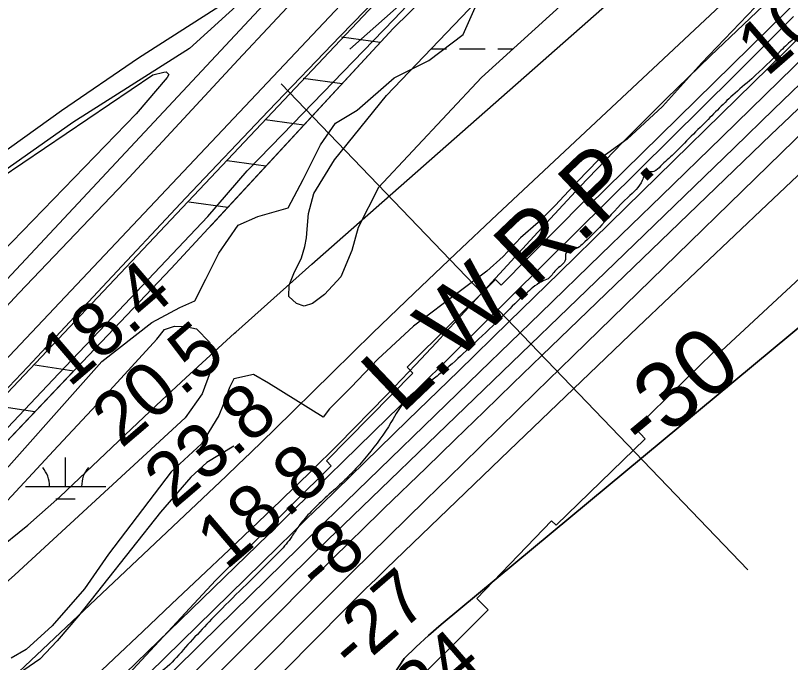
# Model space of a CAD drawing. Extents: x 3445503 to 3483459, y 540493 to 566012.
# Drawn here: x 3450921 to 3451887, y 548210 to 549016 of the extents above; entities that cross this region are included whole.
import ezdxf

# ---------------------------------------------------------------- set-up
doc = ezdxf.new("R2010")
doc.units = 0
for name, color, linetype in [('V-DTCH-CNTR', 7, 'Continuous'), ('V-FLOD-BASE', 7, 'Continuous'), ('V-LEVE-TOET', 7, 'Continuous'), ('V-RIVR-EDGE', 7, 'Continuous'), ('V-RIVR-RANG', 7, 'Continuous'), ('V-ROAD-CNTR', 7, 'Continuous'), ('V-RRAP-FSHR', 7, 'Continuous'), ('V-RRAP-RVMT', 7, 'Continuous'), ('V-SITE-VEGE', 7, 'Continuous'), ('V-SURV-LINE', 7, 'Continuous'), ('V-TOPO-DPTH', 7, 'Continuous'), ('V-TOPO-MINR', 7, 'Continuous'), ('V-TOPO-MINR-IDEN', 7, 'Continuous'), ('V-TOPO-SHOR', 7, 'Continuous'), ('V-TOPO-WATR', 7, 'Continuous'), ('V-TOPO-WATR-IDEN', 7, 'Continuous'), ('V-WETL-SWMP', 7, 'Continuous')]:
    doc.layers.add(name, color=color, linetype=linetype)

msp = doc.modelspace()

# ---------------------------------------------------------------- linework, layer by layer
at = {"layer": 'V-DTCH-CNTR'}
msp.add_lwpolyline([(3451476.98, 549430.16), (3451442.81, 549375.92), (3451396.04, 549283.53), (3451375.76, 549249.37), (3451354.71, 549226.19), (3451313.53, 549194.98), (3451302.04, 549183.57), (3451290.8, 549168.28), (3451256.85, 549107.91), (3451234.64, 549073.79), (3451229.05, 549067.76), (3451180.02, 549030.56), (3451074.01, 548963.06), (3450978.35, 548897.32), (3450818.63, 548783.03)], dxfattribs=at)
at = {"layer": 'V-FLOD-BASE'}
msp.add_lwpolyline([(3451665.36, 549423.51), (3451635.74, 549388.89), (3451611.08, 549342.89), (3451573.38, 549270.69), (3451559.63, 549240.3), (3451552, 549227.86), (3451537.42, 549205.22), (3451482.62, 549150.72), (3451403.52, 549070.86), (3451325.7, 548990.33), (3451236.05, 548897.43), (3451132.91, 548788.64), (3451029.09, 548677.94), (3450936.1, 548578.32), (3450849.07, 548486.99), (3450752.85, 548386.79), (3450658.89, 548287.2), (3450522.28, 548144.82), (3450507.13, 548126.71), (3450506.52, 548126.16)], dxfattribs=at)
at = {"layer": 'V-LEVE-TOET'}
for points in [[(3452946.34, 550498.32), (3452789.86, 550383.75), (3452601.59, 550243.55), (3452413.3, 550102.39), (3452211.02, 549956.62), (3452005.44, 549805.75), (3451824.62, 549667.36), (3451660.28, 549546.79), (3451635.02, 549525.25), (3451602.16, 549493.83), (3451576.02, 549459.39), (3451487.52, 549313.9), (3451418.57, 549196.82), (3451396.43, 549169.09), (3451367.07, 549134.7), (3451284.19, 549052.45), (3451198.24, 548960.88), (3451057.26, 548808.23), (3450924.92, 548669.96), (3450798.12, 548533.86), (3450638.81, 548368.28), (3450579.95, 548310.49), (3450564.12, 548297.41)], [(3452064.12, 549704.59), (3451967.12, 549633.18), (3451871.73, 549561.74), (3451791.79, 549503.94), (3451759.33, 549479.59), (3451722.84, 549446.27), (3451689.53, 549409.65), (3451660.09, 549372.64), (3451635.34, 549326.16), (3451592.18, 549244.43), (3451573.45, 549209.49), (3451554.18, 549180.39), (3451515.23, 549136.11), (3451466.87, 549089.72), (3451392.38, 549011.12), (3451253.68, 548867.66)], [(3450525.99, 548104.1), (3450550.06, 548128.62), (3450593.14, 548165.45), (3450633.73, 548207.82), (3450711.67, 548293.27), (3450761.15, 548343.59), (3450846.97, 548434.73), (3450974.7, 548569.85), (3451041.69, 548640.27), (3451160.5, 548765.5), (3451209.76, 548822.3), (3451253.68, 548867.66)]]:
    msp.add_lwpolyline(points, dxfattribs=at)
at = {"layer": 'V-RIVR-EDGE'}
msp.add_spline([(3451925.05, 549011.77), (3451906.87, 548998.2), (3451896.54, 548990.81), (3451890.75, 548986.7), (3451875.05, 548972.3), (3451838.67, 548937.34), (3451815.11, 548916.77), (3451777.08, 548879.34), (3451754.75, 548857.12), (3451741.52, 548843.55), (3451724.99, 548828.33), (3451716.72, 548821.75), (3451713.42, 548821.35), (3451708.06, 548820.53), (3451704.75, 548816.83), (3451702.26, 548810.65), (3451684.06, 548789.25), (3451651.81, 548755.1), (3451627.42, 548730.83), (3451619.98, 548725.9), (3451613.79, 548725.5), (3451610.9, 548724.68), (3451608.84, 548722.63), (3451607.18, 548720.16), (3451606.34, 548711.91), (3451594.34, 548698.74), (3451584.83, 548688.04), (3451576.58, 548684.35), (3451565.83, 548676.96), (3451549.72, 548662.97), (3451524.5, 548637.88), (3451489.36, 548604.56), (3451461.66, 548579.06), (3451446.38, 548566.72), (3451433.57, 548556.86), (3451415.8, 548544.53), (3451408.36, 548537.95), (3451388.91, 548508.72), (3451359.94, 548468.37), (3451342.98, 548449.03), (3451327.27, 548433.4), (3451287.17, 548395.56), (3451273.94, 548379.5), (3451265.25, 548366.74), (3451258.21, 548357.27), (3451242.08, 548339.99), (3451208.6, 548307.08), (3451174.28, 548272.94), (3451127.14, 548222.33), (3451103.58, 548199.29), (3451092.84, 548191.07), (3451087.87, 548184.48), (3451081.66, 548175.01), (3451074.64, 548169.26), (3451066.37, 548163.09), (3451063.89, 548161.03), (3451061.4, 548154.85), (3451056.44, 548150.74), (3451049, 548144.16), (3451044.45, 548135.51), (3451038.65, 548125.63), (3451024.6, 548112.88), (3450996.91, 548090.68), (3450984.11, 548083.7), (3450968.43, 548079.61), (3450953.16, 548075.94), (3450948.2, 548073.06), (3450944.47, 548064.41), (3450943.23, 548062.35), (3450938.69, 548062.37), (3450937.03, 548059.9), (3450933.31, 548054.13), (3450926.29, 548049.61), (3450919.26, 548045.5), (3450916.37, 548042.63), (3450913.06, 548038.51), (3450907.69, 548036.05), (3450903.15, 548031.94), (3450898.6, 548027.41), (3450884.52, 548004.35), (3450877.47, 547990.35), (3450865.45, 547963.98), (3450858.41, 547953.28), (3450851.39, 547947.11), (3450846.43, 547943.82), (3450841.06, 547938.88), (3450836.92, 547933.95), (3450834.01, 547925.29), (3450830.29, 547920.76), (3450813.78, 547915.44), (3450791.48, 547902.3), (3450765.85, 547879.27), (3450757.17, 547871.87), (3450751.39, 547869.41), (3450748.5, 547869.83), (3450740.66, 547868.2), (3450728.68, 547857.09), (3450719.17, 547846.39), (3450715.44, 547842.69), (3450714.61, 547838.57), (3450712.54, 547834.86), (3450698.48, 547818.81), (3450679.87, 547799.06), (3450660.02, 547778.08), (3450655.47, 547773.14), (3450650.11, 547771.51), (3450644.33, 547771.52), (3450637.32, 547769.48), (3450622.43, 547753.84), (3450614.99, 547744.79), (3450605.48, 547736.56), (3450602.17, 547731.21), (3450596.77, 547715.14), (3450588.9, 547703.61), (3450582.71, 547699.91), (3450577.75, 547695.39), (3450564.1, 547680.99), (3450557.08, 547676.47), (3450549.23, 547671.95), (3450543.44, 547662.89), (3450538.46, 547651.77), (3450535.56, 547646), (3450535.13, 547638.58), (3450535.1, 547624.97), (3450533.43, 547617.97), (3450525.16, 547607.68), (3450500.34, 547578.04), (3450469.74, 547546.36), (3450444.93, 547518.79), (3450425.91, 547499.46), (3450395.3, 547464.48), (3450367.6, 547435.27), (3450339.07, 547404.82), (3450310.13, 547376.85), (3450301.45, 547370.27), (3450296.91, 547367.81), (3450289.05, 547356.69), (3450281.19, 547345.57), (3450275.81, 547338.58), (3450270.44, 547336.94), (3450265.07, 547332), (3450258.87, 547327.48), (3450246.06, 547318.44), (3450231.17, 547298.27), (3450212.14, 547275.63), (3450187.74, 547248.06), (3450160.86, 547218.44), (3450144.74, 547202.39), (3450126.55, 547184.29), (3450110, 547166.19), (3450090.99, 547148.09), (3450072.38, 547127.93), (3450049.64, 547104.06), (3450015.32, 547069.92), (3449993, 547047.29), (3449946.66, 546988.43), (3449899.52, 546934.93), (3449866.85, 546902.02), (3449840.37, 546865.79), (3449803.56, 546824.64), (3449770.89, 546785.96), (3449751.04, 546765.39), (3449725.82, 546739.88), (3449714.24, 546724.24), (3449695.62, 546703.25), (3449687.35, 546690.9), (3449677.39, 546669.07), (3449668.69, 546652.18), (3449652.14, 546629.95), (3449646.31, 546622.28)], degree=3, dxfattribs=at)
at = {"layer": 'V-RIVR-RANG'}
msp.add_line((3451252.03, 548930.95), (3451833.99, 548325.21), dxfattribs=at)
at = {"layer": 'V-ROAD-CNTR'}
for points in [[(3451271.57, 549074.21), (3450713.67, 548477.64), (3450243.57, 547984.89), (3450097.74, 547834.07), (3449843.58, 547597.59), (3449640.04, 547411.88)], [(3451192.85, 548479.38), (3451159.29, 548459.14), (3451139.45, 548440.82), (3451101.43, 548396.99), (3451029.4, 548305.82), (3450999.44, 548268), (3450972.89, 548236.6), (3450951.07, 548213.96), (3450911.45, 548186.5), (3450880.99, 548165.6), (3450850.86, 548145.7), (3450827.36, 548126.37), (3450794.5, 548098.17), (3450749, 548041.71), (3450711.23, 547993.57), (3450640.5, 547938.59)]]:
    msp.add_lwpolyline(points, dxfattribs=at)
at = {"layer": 'V-RRAP-FSHR'}
for p, q in [((3451375.47, 548982.33), (3451327.09, 548988.94)), ((3451327.94, 548930.95), (3451279.55, 548937.55)), ((3451280.4, 548879.56), (3451232.02, 548886.16)), ((3451232.87, 548828.17), (3451184.49, 548834.78)), ((3451185.34, 548776.79), (3451136.96, 548783.39)), ((3450993.37, 548572.96), (3450945.09, 548580.25)), ((3450945.11, 548522.26), (3450896.82, 548529.55))]:
    msp.add_line(p, q, dxfattribs=at)
for points in [[(3450655.54, 548218.04), (3451114.94, 548700.68), (3451391.57, 548999.74), (3451579.32, 549184.44), (3451586.77, 549205.38)], [(3451163.88, 548753.59), (3451391.57, 548999.74), (3451579.32, 549184.44), (3451586.77, 549205.38)], [(3451165.09, 548754.9), (3451391.57, 548999.74), (3451579.32, 549184.44), (3451586.77, 549205.38)], [(3450655.54, 548218.04), (3450992.35, 548571.9)], [(3450655.54, 548218.04), (3450988.05, 548567.38)]]:
    msp.add_lwpolyline(points, dxfattribs=at)
at = {"layer": 'V-RRAP-RVMT'}
for points in [[(3452848.95, 549870.13), (3452722.23, 549777.49), (3452723.41, 549775.44), (3452601.82, 549682.65), (3452605.04, 549677.95), (3452489.53, 549581.66), (3452494.27, 549574.92), (3452383.09, 549485.36), (3452279.9, 549397.31), (3452159.34, 549286.7), (3452045.74, 549179.81), (3452049.8, 549175.4), (3451952.29, 549083.27), (3451948.86, 549086.93), (3451634.95, 548778.53), (3451629.27, 548784.21), (3451526.28, 548680.03), (3451519.18, 548686.97), (3451409.01, 548577.82), (3451416.16, 548570.38), (3451308.37, 548461.22), (3451314.47, 548454.8), (3451170.43, 548312.51), (3450996.62, 548124.89)], [(3451191.06, 547940.11), (3451178.65, 547951.91), (3451219.4, 547993.7), (3451221.77, 547991.41), (3451307.66, 548080.1), (3451306.03, 548081.72), (3451389.67, 548170.59), (3451397.21, 548162.91), (3451509.89, 548275.27), (3451495.9, 548289.35), (3451589.2, 548386.4), (3451594.94, 548380.86), (3451705.61, 548488.58), (3451693.59, 548501.39), (3451791.33, 548596.72), (3451795.23, 548592.72), (3451910.58, 548699.94)]]:
    msp.add_lwpolyline(points, dxfattribs=at)
at = {"layer": 'V-SITE-VEGE'}
for points in [[(3450872.04, 548409.41), (3451028.51, 548584.87), (3451090.57, 548633.45), (3451125.64, 548652.35), (3451144.52, 548660.45), (3451158.01, 548687.44), (3451174.2, 548719.83), (3451198.48, 548754.92), (3451222.76, 548765.72), (3451260.53, 548776.52), (3451279.42, 548811.61), (3451301, 548854.8), (3451319.89, 548881.79), (3451346.87, 548897.99), (3451392.73, 548938.47), (3451435.9, 548960.07), (3451479.06, 548992.46), (3451508.74, 549059.94)], [(3451852.51, 549036.73), (3451776.03, 548956.56), (3451727.4, 548902.63), (3451683.51, 548861.84), (3451647.29, 548835.73), (3451621.7, 548809.43), (3451593.79, 548779.31), (3451572.47, 548758.1), (3451550.55, 548738.82), (3451528.88, 548715.69), (3451508.58, 548697.35), (3451475.62, 548673.12), (3451416.84, 548628.72), (3451372.63, 548587.93), (3451339.47, 548552.74), (3451312.26, 548525.83), (3451304.48, 548515.64), (3451236.25, 548557.87), (3451217.37, 548568.67), (3451193.08, 548563.27), (3451187.69, 548552.48), (3451179.6, 548530.88), (3451174.2, 548517.38), (3451152.62, 548482.3), (3451114.85, 548447.2), (3451036.61, 548344.63), (3451006.93, 548301.44), (3450966.46, 548255.55), (3450934.09, 548225.86), (3450915.2, 548215.06)], [(3450875.51, 548795.91), (3451092.02, 548942.27), (3451105.61, 548945.26), (3451108.84, 548945.84), (3451112, 548942.56), (3451110, 548938.73), (3451071.19, 548893.66), (3450903.84, 548720.66)]]:
    msp.add_lwpolyline(points, dxfattribs=at)
at = {"layer": 'V-SURV-LINE'}
for points in [[(3450135.75, 547769.1), (3451493.97, 549207.23)], [(3451515.79, 549186.64), (3450157.57, 547748.51)]]:
    msp.add_lwpolyline(points, dxfattribs=at)
at = {"layer": 'V-TOPO-DPTH'}
for points in [[(3451890.69, 549014.79), (3451884.52, 549008.61), (3451870.41, 548994.34), (3451857.2, 548981.01), (3451843.95, 548967.72), (3451830.66, 548954.48), (3451817.33, 548941.26), (3451499.15, 548626.81), (3451461.34, 548589.51), (3451423.48, 548552.26), (3451385.55, 548515.07), (3451347.58, 548477.93), (3451293.25, 548424.89), (3451282.4, 548414.31), (3451271.54, 548403.74), (3451260.67, 548393.18), (3451249.79, 548382.63), (3450851.39, 547996.7)], [(3451909.14, 548969.63), (3451801.23, 548864.55), (3451725.96, 548791.3), (3451650.64, 548718.1), (3451575.27, 548644.95), (3451499.86, 548571.84), (3451319.09, 548396.72), (3451307.78, 548385.74), (3451296.48, 548374.75), (3451285.19, 548363.74), (3451273.93, 548352.72), (3451152.09, 548233.32), (3451080.18, 548162.32), (3451008.62, 548090.97), (3450937.59, 548019.1), (3450866.91, 547946.87), (3450732.52, 547808.53), (3450713.82, 547789.11), (3450695.22, 547769.58), (3450676.79, 547749.9), (3450658.47, 547730.11), (3450371.97, 547417.97)], [(3450371.97, 547417.97), (3450658.47, 547730.11), (3450676.79, 547749.9), (3450695.22, 547769.58), (3450713.82, 547789.11), (3450732.52, 547808.53), (3450866.91, 547946.87), (3450937.59, 548019.1), (3451008.62, 548090.97), (3451080.18, 548162.32), (3451152.09, 548233.32), (3451273.93, 548352.72), (3451285.19, 548363.74), (3451296.48, 548374.75), (3451307.78, 548385.74), (3451319.09, 548396.72), (3451499.86, 548571.84), (3451575.27, 548644.95), (3451650.64, 548718.1), (3451725.96, 548791.3), (3451801.23, 548864.55), (3451909.14, 548969.63)], [(3451176.89, 548199.35), (3451225.21, 548247.86), (3451302.88, 548325.62), (3451312.45, 548335.18), (3451322.03, 548344.71), (3451331.64, 548354.22), (3451341.27, 548363.72), (3451350.92, 548373.19), (3451360.58, 548382.64), (3451370.27, 548392.07), (3451379.97, 548401.49), (3451432.69, 548452.56), (3451468.78, 548487.49), (3451504.89, 548522.4), (3451541.02, 548557.28), (3451577.17, 548592.15), (3451839.77, 548845.18), (3451863.01, 548867.59), (3451886.24, 548890), (3451909.45, 548912.43)], [(3451176.89, 548199.35), (3451225.21, 548247.86), (3451302.88, 548325.62), (3451312.45, 548335.18), (3451322.03, 548344.71), (3451331.64, 548354.22), (3451341.27, 548363.72), (3451350.92, 548373.19), (3451360.58, 548382.64), (3451370.27, 548392.07), (3451379.97, 548401.49), (3451432.69, 548452.56), (3451468.78, 548487.49), (3451504.89, 548522.4), (3451541.02, 548557.28), (3451577.17, 548592.15), (3451839.77, 548845.18), (3451863.01, 548867.59), (3451886.24, 548890), (3451909.45, 548912.43)], [(3451978.84, 548894.7), (3451857.98, 548780.56), (3451777.27, 548704.12), (3451696.69, 548627.53), (3451616.33, 548550.72), (3451536.11, 548473.76), (3451383.44, 548326.89), (3451370.35, 548314.2), (3451357.31, 548301.45), (3451344.37, 548288.6), (3451331.49, 548275.69), (3451219.32, 548162.41), (3451150.7, 548092.53), (3451082.49, 548022.25), (3451014.89, 547951.39), (3450947.69, 547880.13), (3450807.57, 547730.27), (3450788.53, 547710), (3450769.43, 547689.78), (3450750.23, 547669.66), (3450730.97, 547649.6), (3450373.42, 547278.84)], [(3450373.42, 547278.84), (3450730.97, 547649.6), (3450750.23, 547669.66), (3450769.43, 547689.78), (3450788.53, 547710), (3450807.57, 547730.27), (3450947.69, 547880.13), (3451014.89, 547951.39), (3451082.49, 548022.25), (3451150.7, 548092.53), (3451219.32, 548162.41), (3451331.49, 548275.69), (3451344.37, 548288.6), (3451357.31, 548301.45), (3451370.35, 548314.2), (3451383.44, 548326.89), (3451536.11, 548473.76), (3451616.33, 548550.72), (3451696.69, 548627.53), (3451777.27, 548704.12), (3451857.98, 548780.56), (3451978.84, 548894.7)], [(3452093.01, 548789.7), (3451451.48, 548256.93), (3451435.66, 548243.29), (3451420.19, 548229.27), (3451405.25, 548214.7), (3450980.52, 547563.76)], [(3450980.52, 547563.76), (3451405.25, 548214.7), (3451420.19, 548229.27), (3451435.66, 548243.29), (3451451.48, 548256.93), (3452093.01, 548789.7)]]:
    msp.add_lwpolyline(points, dxfattribs=at)
at = {"layer": 'V-TOPO-MINR'}
for points in [[(3452861, 550209.67), (3452545.54, 549953.25), (3452508.08, 549923), (3452470.48, 549892.93), (3452432.69, 549863.1), (3452394.76, 549833.44), (3452386.3, 549826.87), (3452352.39, 549800.77), (3452318.34, 549774.87), (3452284.06, 549749.27), (3452249.63, 549723.86), (3452080.22, 549599.97), (3452015.53, 549551.68), (3451951.5, 549502.55), (3451888.45, 549452.17), (3451826.05, 549400.95), (3451732.2, 549322.34), (3451717.27, 549309.73), (3451702.42, 549297.04), (3451687.67, 549284.23), (3451673, 549271.34), (3451337.79, 548974.32)], [(3450894.65, 548347.62), (3450936.17, 548380.92), (3450976.19, 548416.24), (3451073.3, 548508.3), (3451103.24, 548536.49), (3451133.3, 548564.53), (3451163.57, 548592.37), (3451193.96, 548620.06), (3451195.65, 548621.6), (3451227.05, 548649.89), (3451258.52, 548678.1), (3451290.1, 548706.18), (3451321.76, 548734.17), (3451790.64, 549147.11), (3451802.56, 549157.8), (3451814.34, 549168.64), (3451825.92, 549179.7), (3451837.36, 549190.9), (3451935.66, 549288.94)], [(3451903, 549124.96), (3451875.06, 549099.04), (3451847.17, 549073.06), (3451819.31, 549047.05), (3451521.09, 548768.1), (3451469.24, 548719.23), (3451417.64, 548670.1), (3451366.41, 548620.58), (3451315.43, 548570.79), (3451243.64, 548500.15), (3451228.7, 548485.54), (3451213.7, 548471), (3451198.6, 548456.55), (3451183.44, 548442.16), (3450740.15, 548024.16)], [(3451869.45, 549044.24), (3451787.23, 548965.87), (3451732.1, 548912.25), (3451677.72, 548857.89), (3451624.45, 548802.44), (3451571.94, 548746.25), (3451471.53, 548636.61), (3451445.62, 548608.61), (3451419.51, 548580.78), (3451393.11, 548553.24), (3451366.52, 548525.87), (3451339.58, 548498.44), (3451326.27, 548484.97), (3451312.9, 548471.56), (3451299.45, 548458.23), (3451285.94, 548444.96), (3451266.58, 548426.06), (3451262.7, 548422.29), (3451258.82, 548418.53), (3451254.92, 548414.79), (3451251.01, 548411.07), (3451187.11, 548350.34), (3451151.22, 548316.28), (3451115.31, 548282.25), (3451079.37, 548248.25), (3451043.4, 548214.28), (3450665.32, 547857.59)], [(3451890.69, 549014.79), (3451884.52, 549008.61), (3451870.41, 548994.34), (3451857.2, 548981.01), (3451843.95, 548967.72), (3451830.66, 548954.48), (3451817.33, 548941.26), (3451499.15, 548626.81), (3451461.34, 548589.51), (3451423.48, 548552.26), (3451385.55, 548515.07), (3451347.58, 548477.93), (3451293.25, 548424.89), (3451282.4, 548414.31), (3451271.54, 548403.74), (3451260.67, 548393.18), (3451249.79, 548382.63), (3450851.39, 547996.7)], [(3451908.79, 548998.95), (3451879.9, 548970.69), (3451661.77, 548757.26), (3451598.92, 548695.81), (3451536.03, 548634.39), (3451473.09, 548573.03), (3451410.12, 548511.71), (3451320.26, 548424.27), (3451302.2, 548406.69), (3451284.15, 548389.09), (3451266.1, 548371.48), (3451248.07, 548353.86), (3450885.96, 547999.76), (3450850.74, 547965.04), (3450815.71, 547930.13), (3450780.96, 547894.93), (3450746.41, 547859.55), (3450732.84, 547845.54), (3450705.35, 547816.89), (3450678.04, 547788.07), (3450651, 547758.99), (3450624.15, 547729.74), (3450325.38, 547401.18)], [(3451921.33, 548952.46), (3451866.41, 548899.21), (3451816.84, 548851.19), (3451767.24, 548803.19), (3451717.6, 548755.25), (3451667.94, 548707.33), (3451317.89, 548369.9), (3451313.18, 548365.35), (3451308.48, 548360.79), (3451303.79, 548356.22), (3451299.11, 548351.64), (3451249.05, 548302.5), (3451219.43, 548273.25), (3451189.95, 548243.88), (3451160.65, 548214.32), (3451131.48, 548184.63)], [(3451956.92, 548923.83), (3451615.64, 548591.39), (3451569.69, 548546.6), (3451523.77, 548501.78), (3451477.88, 548456.93), (3451432.01, 548412.06), (3451385.43, 548366.46), (3451362.91, 548344.33), (3451340.44, 548322.14), (3451318.06, 548299.87), (3451295.73, 548277.55), (3450896.97, 547877.41)], [(3451909.45, 548912.43), (3451886.24, 548890), (3451863.01, 548867.59), (3451839.77, 548845.18), (3451577.17, 548592.15), (3451541.02, 548557.28), (3451504.89, 548522.4), (3451468.78, 548487.49), (3451432.69, 548452.56), (3451379.97, 548401.49), (3451370.27, 548392.07), (3451360.58, 548382.64), (3451350.92, 548373.19), (3451341.27, 548363.72), (3451331.64, 548354.22), (3451322.03, 548344.71), (3451312.45, 548335.18), (3451302.88, 548325.62), (3451225.21, 548247.86), (3451176.89, 548199.35)], [(3451978.84, 548894.7), (3451857.98, 548780.56), (3451777.27, 548704.12), (3451696.69, 548627.53), (3451616.33, 548550.72), (3451536.11, 548473.76), (3451383.44, 548326.89), (3451370.35, 548314.2), (3451357.31, 548301.45), (3451344.37, 548288.6), (3451331.49, 548275.69), (3451219.32, 548162.41), (3451150.7, 548092.53), (3451082.49, 548022.25), (3451014.89, 547951.39), (3450947.69, 547880.13), (3450807.57, 547730.27), (3450788.53, 547710), (3450769.43, 547689.78), (3450750.23, 547669.66), (3450730.97, 547649.6), (3450373.42, 547278.84)], [(3452093.01, 548789.7), (3451451.48, 548256.93), (3451435.66, 548243.29), (3451420.19, 548229.27), (3451405.25, 548214.7), (3450980.52, 547563.76)]]:
    msp.add_lwpolyline(points, dxfattribs=at)
at = {"layer": 'V-TOPO-SHOR'}
for points in [[(3451137.65, 548975.04), (3451281.61, 549106.01), (3451375.78, 549213.64), (3451456.51, 549361.63), (3451490.14, 549449.07), (3451584.32, 549549.98), (3451880.3, 549771.96), (3452135.92, 549960.31), (3453292.93, 550801.17), (3453326.57, 550834.8), (3453313.11, 550902.07)], [(3451137.65, 548975.04), (3450992.1, 548882.7), (3450833.63, 548770.92), (3450790.53, 548742.3), (3450741.35, 548716.06), (3450699.97, 548693.87), (3450625.24, 548646.12), (3450608.8, 548628.98), (3450602.07, 548613.29), (3450596.11, 548604.68), (3450577.78, 548589.51), (3450524.86, 548553), (3450454.93, 548503.24), (3450419.85, 548471.91), (3450391.92, 548443.03), (3450363.09, 548418.68), (3450312.12, 548382.79), (3450268.77, 548358.37), (3450251.88, 548351.89), (3450236.32, 548347.97)]]:
    msp.add_lwpolyline(points, dxfattribs=at)
at = {"layer": 'V-TOPO-WATR'}
msp.add_lwpolyline([(3451909.14, 548969.63), (3451801.23, 548864.55), (3451725.96, 548791.3), (3451650.64, 548718.1), (3451575.27, 548644.95), (3451499.86, 548571.84), (3451319.09, 548396.72), (3451307.78, 548385.74), (3451296.48, 548374.75), (3451285.19, 548363.74), (3451273.93, 548352.72), (3451152.09, 548233.32), (3451080.18, 548162.32), (3451008.62, 548090.97), (3450937.59, 548019.1), (3450866.91, 547946.87), (3450732.52, 547808.53), (3450713.82, 547789.11), (3450695.22, 547769.58), (3450676.79, 547749.9), (3450658.47, 547730.11), (3450371.97, 547417.97)], dxfattribs=at)
at = {"layer": 'V-WETL-SWMP'}
for p, q in [((3451438.96, 548974.6), (3451458.28, 548974.6)), ((3451474.28, 548974.6), (3451506.28, 548974.6)), ((3451522.28, 548974.6), (3451541, 548974.6)), ((3450983.23, 548429.29), (3450983.23, 548465.29)), ((3450933.23, 548429.29), (3451033.23, 548429.29)), ((3450971.23, 548413.86), (3450995.23, 548413.86))]:
    msp.add_line(p, q, dxfattribs=at)
msp.add_lwpolyline([(3451688.98, 549108.98), (3451501.63, 548938.85), (3451373.53, 548801.85), (3451348.16, 548752.01), (3451339.92, 548723.15), (3451326.46, 548690.5), (3451306.09, 548668.3), (3451291.06, 548656.96), (3451280.69, 548653.92), (3451271.08, 548657.31), (3451261.56, 548665.85), (3451261.81, 548680.03), (3451267.87, 548694.75), (3451277.23, 548713.93), (3451281.35, 548728.04), (3451283.47, 548738.96), (3451284.31, 548749.9), (3451285.93, 548769.21), (3451292.82, 548794.23), (3451318.7, 548836.33), (3451383.27, 548916.42), (3451495.56, 549033.72)], dxfattribs=at)
msp.add_lwpolyline([(3450824.74, 548293.31), (3450832.21, 548327.52), (3450968.01, 548473.5), (3451033.8, 548543.77), (3451096.82, 548612.73), (3451106.65, 548624.92), (3451119.08, 548628.82), (3451132.81, 548628.58), (3451146.5, 548625.59), (3451162.69, 548608.83), (3451165.29, 548600.54), (3451167.8, 548586.76), (3451163.41, 548571.72), (3451153.32, 548544.43), (3451132.19, 548514.58), (3450919.98, 548319.12), (3450889.29, 548292.18), (3450869.84, 548280.16), (3450850.59, 548279.12), (3450835.56, 548283.51)], close=True, dxfattribs=at)
for centre, start, end in [((3450927.99, 548429.76), 359.22818, 40.77184), ((3451038.47, 548429.76), 139.22818, 180.77184)]:
    msp.add_arc(centre, 35.25, start, end, dxfattribs=at)

# ---------------------------------------------------------------- texts
at = {"layer": 'V-RIVR-RANG'}
for s, rotation, p in [('10.4', 40.93833, (3451857.35, 548938.59)), ('18.4', 40.54833, (3450987.78, 548551.55)), ('20.5', 40.54833, (3451052.98, 548475.73)), ('23.8', 40.54833, (3451118.18, 548399.9)), ('18.8', 40.54833, (3451183.38, 548324.08)), ('-8', 40.83394, (3451301.18, 548292.94)), ('-27', 40.83394, (3451342.22, 548196.24)), ('-34', 40.83394, (3451407.43, 548120.42))]:
    msp.add_text(s, height=67, rotation=rotation, dxfattribs=at).set_placement(p)
at = {"layer": 'V-TOPO-MINR-IDEN'}
msp.add_text('-30', height=83, rotation=39.70852, dxfattribs=at).set_placement((3451706.81, 548469))
at = {"layer": 'V-TOPO-WATR-IDEN'}
msp.add_text('L.W.R.P.', height=83, rotation=43.61077, dxfattribs=at).set_placement((3451402.09, 548518.24))

doc.saveas('drawing.dxf')
